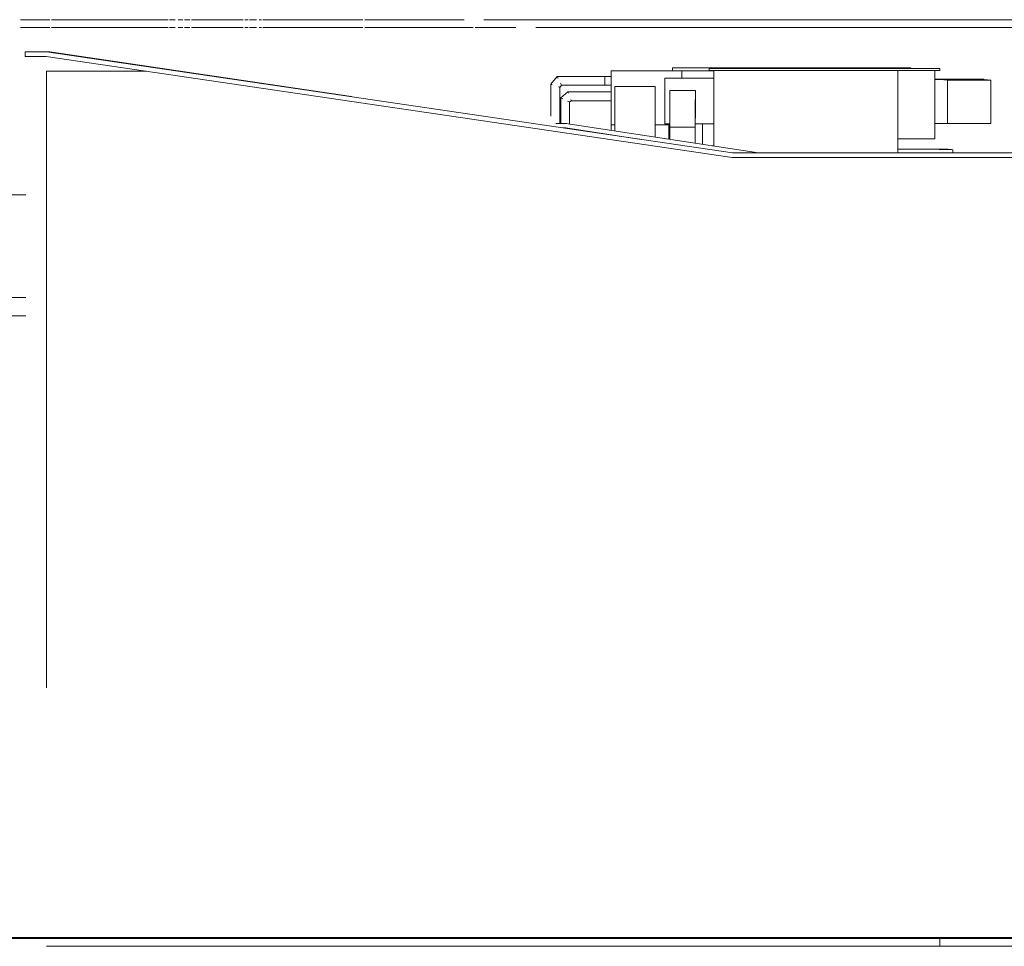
# Model space of a CAD drawing. Header units: millimetres. Extents: x 52659 to 1698020, y -10054 to 104697.
# Tile 331 of 363: x 1305155 to 1318517, y 3631 to 16211. Entities that reach past the tile are written whole.
import ezdxf

# ---------------------------------------------------------------- set-up
doc = ezdxf.new("R2010")
doc.units = ezdxf.units.MM
doc.header["$MEASUREMENT"] = 0
for name, color, linetype in [('01-02 Terrain 2D - limites parcelles.Terrain', 7, 'Continuous'), ('02-04 Mur.Construction', 7, 'Continuous'), ('02-10 Toiture.Construction', 7, 'Continuous'), ('A-ROOF-____-OTLN.Modèle IFC', 7, 'Continuous'), ('A-WALL-____-OTLN.Modèle IFC', 7, 'Continuous'), ('Fenêtres ARCHICAD', 7, 'Continuous'), ('M-EQPM-____-OTLN.Modèle IFC', 7, 'Continuous')]:
    doc.layers.add(name, color=color, linetype=linetype)

# ---------------------------------------------------------------- blocks, each defined once
blk = doc.blocks.new('Élément de coupe_846_4', base_point=(1305240, 3741))
at = {"layer": 'A-WALL-____-OTLN.Modèle IFC', "color": 7, "linetype": 'Continuous', "lineweight": 9}
for p, q in [((1295917, 6941), (1295917, 7141)), ((1295917, 7141), (1295959, 7141)), ((1299406, 7141), (1295959, 7141)), ((1295959, 7141), (1295959, 6941)), ((1296673, 3631), (1296133, 3631)), ((1297966, 3631), (1297451, 3631)), ((1319240, 3631), (1319240, 3741))]:
    blk.add_line(p, q, dxfattribs=at)
blk = doc.blocks.new('Élément de coupe_847_4', base_point=(1305240, 3741))
at = {"layer": 'A-WALL-____-OTLN.Modèle IFC', "color": 7, "linetype": 'Continuous', "lineweight": 9}
for p in [(1305520, 3631), (1317640, 3741)]:
    blk.add_line(p, (1317640, 3631), dxfattribs=at)
blk = doc.blocks.new('Élément de coupe_848_4', base_point=(1305240, 3741))
at = {"layer": 'A-WALL-____-OTLN.Modèle IFC', "color": 7, "linetype": 'Continuous', "lineweight": 9}
for q in [(1317640, 3631), (1319150, 3741)]:
    blk.add_line((1319150, 3631), q, dxfattribs=at)
blk = doc.blocks.new('Élément de coupe_850_4', base_point=(1305240, 3741))
at = {"layer": 'A-WALL-____-OTLN.Modèle IFC', "color": 7, "linetype": 'Continuous', "lineweight": 9}
for q in [(1319520, 6941), (1305520, 3741)]:
    blk.add_line((1319520, 3741), q, dxfattribs=at)
blk = doc.blocks.new('Élément de coupe_937_4', base_point=(1305240, 3741))
at = {"layer": 'A-WALL-____-OTLN.Modèle IFC', "color": 7, "linetype": 'Continuous', "lineweight": 9}
for p, q in [((1305520, 7141), (1305520, 10361)), ((1319520, 6941), (1319520, 10361))]:
    blk.add_line(p, q, dxfattribs=at)
blk = doc.blocks.new('Élément de coupe_985_4', base_point=(1305240, 3741))
at = {"layer": 'A-WALL-____-OTLN.Modèle IFC', "color": 7, "linetype": 'Continuous', "lineweight": 9}
for p, q in [((1305520, 15513), (1305520, 15513)), ((1306874, 15513), (1305520, 15513)), ((1305520, 10561), (1305520, 15513)), ((1305520, 10361), (1305520, 10561))]:
    blk.add_line(p, q, dxfattribs=at)
blk = doc.blocks.new('Élément de coupe_1070_4', base_point=(1305240, 3741))
at = {"layer": 'M-EQPM-____-OTLN.Modèle IFC', "color": 7, "linetype": 'Continuous', "lineweight": 18}
for p, q in [((1314514, 15550), (1317641, 15550)), ((1314514, 15520), (1314514, 15550)), ((1317641, 15520), (1314514, 15520)), ((1314574, 14495), (1314574, 15520)), ((1317074, 14402), (1317074, 15520)), ((1317572, 14594), (1317572, 15520)), ((1317641, 15520), (1317641, 15550)), ((1313909, 15415), (1314574, 15415)), ((1313909, 14799), (1313909, 15415)), ((1317574, 15189), (1317574, 15400)), ((1317574, 15400), (1317574, 15400)), ((1317574, 15400), (1317574, 15400)), ((1317574, 15400), (1317574, 15400)), ((1317574, 15400), (1317574, 15400)), ((1317574, 15400), (1317575, 15400)), ((1317574, 15400), (1317620, 15399)), ((1317575, 15400), (1317575, 15400)), ((1317668, 15400), (1317575, 15400)), ((1317620, 15399), (1317661, 15398)), ((1317661, 15398), (1317696, 15396)), ((1317759, 15399), (1317668, 15400)), ((1317696, 15396), (1317709, 15396)), ((1317709, 15396), (1317722, 15395)), ((1317722, 15395), (1317739, 15394)), ((1317739, 15394), (1317747, 15392)), ((1317745, 14801), (1317745, 15391)), ((1318335, 15391), (1317745, 15391)), ((1317747, 15392), (1317746, 15391)), ((1317848, 15398), (1317759, 15399)), ((1317932, 15397), (1317848, 15398)), ((1318011, 15397), (1317932, 15397)), ((1318084, 15396), (1318011, 15397)), ((1318148, 15395), (1318084, 15396)), ((1318205, 15395), (1318148, 15395)), ((1318252, 15394), (1318205, 15395)), ((1318288, 15393), (1318252, 15394)), ((1318315, 15392), (1318288, 15393)), ((1318331, 15392), (1318315, 15392)), ((1318335, 15391), (1318331, 15392)), ((1318335, 15096), (1318335, 15391)), ((1318335, 15391), (1318335, 15391)), ((1318335, 15391), (1318335, 15391)), ((1318335, 15391), (1318335, 14801)), ((1313976, 15169), (1313976, 15249)), ((1313976, 15249), (1314089, 15249)), ((1313976, 15249), (1313976, 15243)), ((1313976, 15243), (1313976, 15225)), ((1314089, 15249), (1314202, 15249)), ((1314202, 15249), (1314326, 15249)), ((1314326, 15249), (1314325, 15243)), ((1314325, 15243), (1314325, 15225)), ((1314326, 15249), (1314326, 15169)), ((1313976, 15225), (1313976, 15195)), ((1313976, 15195), (1313977, 15154)), ((1313976, 15088), (1313976, 15169)), ((1313977, 15154), (1313977, 15104)), ((1313977, 15104), (1313977, 15045)), ((1314325, 15154), (1314324, 15104)), ((1314324, 15104), (1314324, 15045)), ((1314325, 15225), (1314325, 15195)), ((1314325, 15195), (1314325, 15154)), ((1314326, 15169), (1314326, 15088)), ((1317574, 14995), (1317574, 15189)), ((1313976, 14998), (1313976, 15088)), ((1313976, 14908), (1313976, 14998)), ((1313977, 15045), (1313977, 14978)), ((1313977, 14978), (1313978, 14906)), ((1314324, 15045), (1314324, 14978)), ((1314324, 14978), (1314324, 14906)), ((1314326, 15088), (1314326, 14998)), ((1314326, 14998), (1314326, 14908)), ((1317574, 14800), (1317574, 14995)), ((1318335, 14802), (1318335, 15096)), ((1313976, 14901), (1313976, 14908)), ((1313976, 14885), (1313976, 14901)), ((1313977, 14860), (1313976, 14885)), ((1313977, 14828), (1313977, 14860)), ((1313978, 14906), (1313978, 14831)), ((1314324, 14900), (1314323, 14831)), ((1314324, 14906), (1314324, 14900)), ((1314324, 14873), (1314324, 14888)), ((1314325, 14885), (1314324, 14860)), ((1314324, 14860), (1314324, 14828)), ((1314326, 14908), (1314325, 14901)), ((1314325, 14901), (1314325, 14885)), ((1313977, 14799), (1313909, 14799)), ((1313965, 14799), (1313965, 14588)), ((1313965, 14587), (1313965, 14799)), ((1313977, 14791), (1313977, 14828)), ((1313978, 14753), (1313977, 14791)), ((1313978, 14831), (1313978, 14753)), ((1313978, 14753), (1313978, 14753)), ((1313978, 14753), (1313978, 14753)), ((1313978, 14753), (1313978, 14586)), ((1313978, 14586), (1313978, 14753)), ((1314324, 14753), (1313978, 14753)), ((1313978, 14753), (1313978, 14753)), ((1313978, 14753), (1313978, 14753)), ((1313978, 14753), (1313978, 14753)), ((1313978, 14753), (1313978, 14753)), ((1314323, 14831), (1314323, 14753)), ((1314324, 14828), (1314323, 14803)), ((1314574, 14799), (1314323, 14799)), ((1314324, 14753), (1314324, 14533)), ((1314423, 14799), (1314423, 14518)), ((1317620, 14800), (1317574, 14800)), ((1317575, 14800), (1317574, 14800)), ((1317574, 14800), (1317574, 14800)), ((1317574, 14800), (1317574, 14800)), ((1317574, 14800), (1317642, 14800)), ((1317620, 14800), (1317574, 14800)), ((1317691, 14800), (1317574, 14800)), ((1317575, 14800), (1317575, 14800)), ((1317575, 14800), (1317677, 14800)), ((1317661, 14801), (1317620, 14800)), ((1317696, 14801), (1317661, 14801)), ((1317759, 14800), (1317677, 14800)), ((1317722, 14801), (1317696, 14801)), ((1317739, 14801), (1317722, 14801)), ((1317747, 14801), (1317739, 14801)), ((1317745, 14801), (1317833, 14801)), ((1317745, 14801), (1317747, 14801)), ((1317745, 14801), (1318335, 14801)), ((1317848, 14801), (1317759, 14800)), ((1317833, 14801), (1317920, 14801)), ((1317932, 14801), (1317848, 14801)), ((1317920, 14801), (1318008, 14801)), ((1318011, 14801), (1317932, 14801)), ((1318008, 14801), (1318095, 14801)), ((1318084, 14801), (1318011, 14801)), ((1318148, 14801), (1318084, 14801)), ((1318095, 14801), (1318215, 14801)), ((1318205, 14801), (1318148, 14801)), ((1318252, 14801), (1318205, 14801)), ((1318215, 14801), (1318335, 14801)), ((1318288, 14801), (1318252, 14801)), ((1318315, 14801), (1318288, 14801)), ((1318331, 14801), (1318315, 14801)), ((1318335, 14801), (1318331, 14801)), ((1318335, 14801), (1318335, 14802)), ((1317572, 14594), (1317074, 14594)), ((1314574, 14500), (1314546, 14499)), ((1317074, 14455), (1317152, 14454)), ((1317152, 14454), (1317244, 14454)), ((1317244, 14454), (1317333, 14453)), ((1317333, 14453), (1317417, 14452)), ((1317417, 14452), (1317496, 14451)), ((1317496, 14451), (1317568, 14451)), ((1317568, 14451), (1317633, 14450)), ((1317633, 14450), (1317689, 14449)), ((1317689, 14449), (1317736, 14449)), ((1317736, 14449), (1317773, 14448)), ((1317773, 14448), (1317800, 14447)), ((1317800, 14447), (1317815, 14446)), ((1317815, 14446), (1317820, 14446)), ((1317820, 14446), (1317820, 14402))]:
    blk.add_line(p, q, dxfattribs=at)
blk = doc.blocks.new('Élément de coupe_1071_4', base_point=(1305240, 3741))
at = {"layer": 'M-EQPM-____-OTLN.Modèle IFC', "color": 7, "linetype": 'Continuous', "lineweight": 18}
for p, q in [((1313184, 15515), (1314013, 15515)), ((1313184, 14782), (1313184, 15515)), ((1314013, 15556), (1317249, 15556)), ((1314013, 15515), (1314013, 15556)), ((1314574, 15515), (1314013, 15515)), ((1314141, 15415), (1314141, 15515)), ((1317249, 15550), (1317249, 15556)), ((1312364, 15335), (1312450, 15441)), ((1312450, 15441), (1312720, 15441)), ((1312450, 15441), (1312451, 15439)), ((1312451, 15439), (1312454, 15433)), ((1312454, 15433), (1312458, 15423)), ((1312458, 15423), (1312464, 15411)), ((1312720, 15441), (1313094, 15441)), ((1313094, 15441), (1313094, 15439)), ((1313184, 15441), (1313094, 15441)), ((1313094, 15439), (1313094, 15433)), ((1313094, 15433), (1313094, 15423)), ((1313094, 15423), (1313094, 15411)), ((1313094, 15411), (1313094, 15396)), ((1313094, 15396), (1313094, 15381)), ((1313094, 15381), (1313094, 15365)), ((1318241, 15403), (1317572, 15403)), ((1318241, 15403), (1318241, 15394)), ((1312364, 15335), (1312366, 15334)), ((1312364, 14903), (1312364, 15335)), ((1312366, 15334), (1312372, 15332)), ((1312372, 15332), (1312382, 15329)), ((1312467, 15299), (1312476, 15295)), ((1312476, 15295), (1312482, 15293)), ((1312482, 15293), (1312484, 15292)), ((1312507, 15321), (1312484, 15292)), ((1312484, 15292), (1312484, 14801)), ((1312493, 15351), (1312499, 15338)), ((1312499, 15338), (1312503, 15329)), ((1312503, 15329), (1312506, 15323)), ((1312506, 15323), (1312507, 15321)), ((1312824, 15321), (1312507, 15321)), ((1313094, 15321), (1312824, 15321)), ((1313094, 15365), (1313094, 15351)), ((1313094, 15351), (1313094, 15338)), ((1313094, 15338), (1313094, 15329)), ((1313094, 15329), (1313094, 15323)), ((1313094, 15323), (1313094, 15321)), ((1313094, 15321), (1313184, 15321)), ((1313231, 15305), (1313779, 15305)), ((1313231, 15292), (1313231, 15305)), ((1313231, 15267), (1313231, 15292)), ((1313231, 15230), (1313231, 15267)), ((1313779, 15292), (1313779, 15305)), ((1313779, 15267), (1313779, 15292)), ((1313779, 15230), (1313779, 15267)), ((1312498, 15149), (1312596, 15231)), ((1312498, 15149), (1312500, 15148)), ((1312498, 14801), (1312498, 15149)), ((1312500, 15148), (1312506, 15145)), ((1312506, 15145), (1312515, 15141)), ((1312515, 15141), (1312528, 15135)), ((1312588, 15107), (1312600, 15101)), ((1312596, 15231), (1313137, 15231)), ((1312596, 15231), (1312597, 15229)), ((1312597, 15229), (1312599, 15223)), ((1312599, 15223), (1312602, 15214)), ((1312600, 15101), (1312610, 15097)), ((1312640, 15111), (1312618, 15093)), ((1312633, 15129), (1312637, 15119)), ((1312637, 15119), (1312639, 15113)), ((1312639, 15113), (1312640, 15111)), ((1313181, 15111), (1312640, 15111)), ((1313137, 15231), (1313184, 15231)), ((1313184, 15111), (1313181, 15111)), ((1313231, 15183), (1313231, 15230)), ((1313231, 15126), (1313231, 15183)), ((1313231, 15061), (1313231, 15126)), ((1313779, 15183), (1313779, 15230)), ((1313779, 15126), (1313779, 15183)), ((1313779, 15061), (1313779, 15126)), ((1312610, 15097), (1312616, 15094)), ((1312616, 15094), (1312618, 15093)), ((1312618, 15093), (1312618, 14793)), ((1313231, 14989), (1313231, 15061)), ((1313231, 14911), (1313231, 14989)), ((1313779, 14989), (1313779, 15061)), ((1313779, 14911), (1313779, 14989)), ((1313231, 14830), (1313231, 14911)), ((1313779, 14830), (1313779, 14911)), ((1313184, 14782), (1313184, 14707)), ((1313231, 14782), (1313184, 14782)), ((1313231, 14748), (1313231, 14830)), ((1313231, 14700), (1313231, 14748)), ((1313779, 14748), (1313779, 14830)), ((1313965, 14782), (1313779, 14782)), ((1313779, 14748), (1313779, 14616)), ((1317572, 14812), (1317574, 14812)), ((1317199, 14454), (1317201, 14454)), ((1317201, 14454), (1317296, 14454)), ((1317296, 14454), (1317385, 14454)), ((1317385, 14454), (1317466, 14454)), ((1317466, 14454), (1317538, 14454)), ((1317538, 14454), (1317601, 14454)), ((1317601, 14454), (1317653, 14454)), ((1317653, 14454), (1317695, 14454)), ((1317695, 14454), (1317724, 14454)), ((1317724, 14454), (1317743, 14454)), ((1317743, 14454), (1317749, 14454)), ((1317749, 14454), (1317749, 14448))]:
    blk.add_line(p, q, dxfattribs=at)
blk = doc.blocks.new('Élément de coupe_1074_4', base_point=(1305240, 3741))
at = {"layer": 'A-ROOF-____-OTLN.Modèle IFC', "color": 7, "linetype": 'Continuous', "lineweight": 18}
for p, q in [((1305521, 15773), (1305230, 15773)), ((1305230, 15773), (1305230, 15713)), ((1305230, 15773), (1305530, 15773)), ((1305521, 15773), (1305530, 15773)), ((1314828, 14402), (1305521, 15773)), ((1305530, 15773), (1305530, 15772)), ((1305563, 15773), (1305530, 15773)), ((1309657, 15170), (1305563, 15773)), ((1305230, 15713), (1305516, 15713)), ((1305516, 15713), (1314824, 14342)), ((1312569, 14801), (1312429, 14801)), ((1312565, 14741), (1312527, 14741)), ((1312565, 14741), (1313591, 14584)), ((1312569, 14801), (1312579, 14801)), ((1315182, 14402), (1312569, 14801)), ((1312579, 14801), (1312579, 14799)), ((1314824, 14342), (1319020, 14342)), ((1314828, 14402), (1319020, 14402)), ((1319020, 14402), (1319020, 14342)), ((1319020, 14402), (1319530, 14402)), ((1319380, 14342), (1319020, 14342)), ((1319530, 14342), (1319520, 14342)), ((1319530, 14402), (1319530, 14342))]:
    blk.add_line(p, q, dxfattribs=at)
blk = doc.blocks.new('Élément de coupe_1076_4', base_point=(1305240, 3741))
at = {"layer": 'Fenêtres ARCHICAD', "color": 7, "linetype": 'Continuous', "lineweight": 9}
blk.add_line((1305520, 15513), (1305520, 15513), dxfattribs=at)
blk = doc.blocks.new('Élément de coupe_1221_4', base_point=(1305240, 3741))
at = {"layer": '02-04 Mur.Construction', "color": 7, "linetype": 'Continuous', "lineweight": 9}
for p, q in [((1300229, 13831), (1291647, 13831)), ((1291647, 13831), (1291647, 12441)), ((1301683, 13831), (1301655, 13831)), ((1302662, 13831), (1302563, 13831)), ((1305240, 13831), (1302962, 13831)), ((1300738, 12441), (1291647, 12441)), ((1305240, 12441), (1304450, 12441)), ((1301683, 12191), (1291647, 12191)), ((1291647, 12191), (1291647, 3741)), ((1302201, 12191), (1302045, 12191)), ((1302662, 12191), (1302610, 12191)), ((1305240, 12191), (1304116, 12191)), ((1295753, 3741), (1291647, 3741))]:
    blk.add_line(p, q, dxfattribs=at)
blk = doc.blocks.new('Élément de coupe_1222_4', base_point=(1305240, 3741))
at = {"layer": '02-10 Toiture.Construction', "color": 7, "linetype": 'Continuous', "lineweight": 5}
for p, q in [((1305165, 16211), (1305566, 16211)), ((1305586, 16211), (1307170, 16211)), ((1307190, 16211), (1307267, 16211)), ((1307307, 16211), (1307371, 16211)), ((1307391, 16211), (1307465, 16211)), ((1307485, 16211), (1308189, 16211)), ((1308209, 16211), (1308255, 16211)), ((1308275, 16211), (1308367, 16211)), ((1308407, 16211), (1308435, 16211)), ((1308455, 16211), (1309810, 16211)), ((1309841, 16211), (1311186, 16211)), ((1311455, 16211), (1325021, 16211)), ((1305566, 16103), (1305165, 16103)), ((1307170, 16103), (1305586, 16103)), ((1307267, 16103), (1307190, 16103)), ((1307371, 16103), (1307307, 16103)), ((1307465, 16103), (1307391, 16103)), ((1308189, 16103), (1307485, 16103)), ((1308255, 16103), (1308209, 16103)), ((1308367, 16103), (1308275, 16103)), ((1308435, 16103), (1308407, 16103)), ((1309810, 16103), (1308455, 16103)), ((1311307, 16103), (1309841, 16103)), ((1311890, 16103), (1311337, 16103)), ((1325021, 16103), (1312158, 16103))]:
    blk.add_line(p, q, dxfattribs=at)

msp = doc.modelspace()

# ---------------------------------------------------------------- linework, layer by layer
at = {"layer": '01-02 Terrain 2D - limites parcelles.Terrain', "color": 7, "linetype": 'Continuous', "lineweight": 40, "flags": 128}
msp.add_lwpolyline([(1394429.503, 3740.697), (1287746.743, 3740.697)], dxfattribs=at)
at = {"layer": '01-02 Terrain 2D - limites parcelles.Terrain', "color": 254, "linetype": 'Continuous', "lineweight": 13, "true_color": 0xe8e8e8, "flags": 128}
msp.add_lwpolyline([(1293802.174, 3740.697), (1329482.416, 3740.697), (1361677.837, 3740.697)], dxfattribs=at)

# ---------------------------------------------------------------- block references
at = {"layer": '02-04 Mur.Construction', "lineweight": 0}
msp.add_blockref('Élément de coupe_1221_4', (1305239.898, 3740.697), dxfattribs=at)
at = {"layer": '02-10 Toiture.Construction', "lineweight": 0}
msp.add_blockref('Élément de coupe_1222_4', (1305239.898, 3740.697), dxfattribs=at)
at = {"layer": 'A-ROOF-____-OTLN.Modèle IFC', "lineweight": 0}
msp.add_blockref('Élément de coupe_1074_4', (1305239.898, 3740.697), dxfattribs=at)
at = {"layer": 'A-WALL-____-OTLN.Modèle IFC', "lineweight": 0}
for name in ['Élément de coupe_985_4', 'Élément de coupe_937_4', 'Élément de coupe_846_4', 'Élément de coupe_850_4', 'Élément de coupe_847_4', 'Élément de coupe_848_4']:
    msp.add_blockref(name, (1305239.898, 3740.697), dxfattribs=at)
at = {"layer": 'Fenêtres ARCHICAD', "lineweight": 0}
msp.add_blockref('Élément de coupe_1076_4', (1305239.898, 3740.697), dxfattribs=at)
at = {"layer": 'M-EQPM-____-OTLN.Modèle IFC', "lineweight": 0}
for name in ['Élément de coupe_1071_4', 'Élément de coupe_1070_4']:
    msp.add_blockref(name, (1305239.898, 3740.697), dxfattribs=at)

doc.saveas('drawing.dxf')
